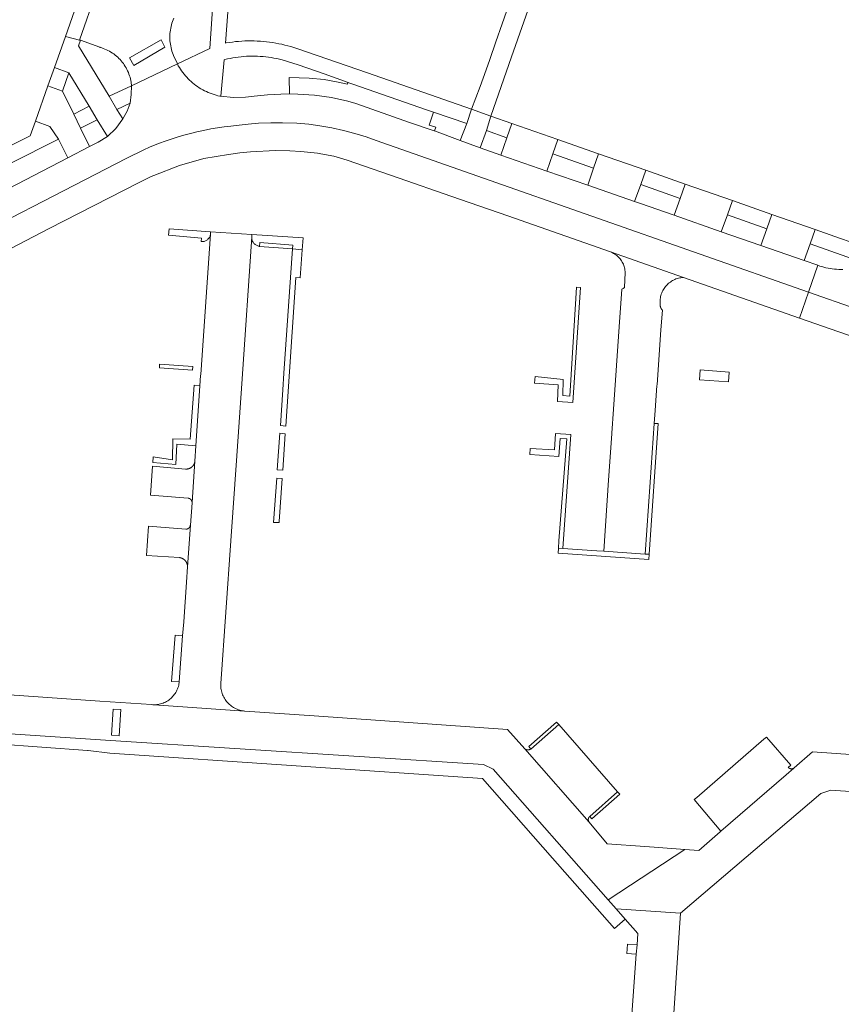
# Model space of a CAD drawing. Extents: x 152825 to 164088, y 457113 to 463005.
# Tile 290 of 364: x 158196 to 158295, y 461285 to 461403. Entities that reach past the tile are written whole.
import ezdxf

# ---------------------------------------------------------------- set-up
doc = ezdxf.new("R2010")
doc.units = 0
doc.header["$LTSCALE"] = 0.5
for name, color, linetype, lineweight in [('B-PV-VH-GESLOTENVERHARDING_ASFALT-GV', 251, 'CONTINUOUS', 18), ('B-PV-VH-ONVERHARD_ZAND-GV', 251, 'CONTINUOUS', 18), ('B-PV-VH-OPENVERHARDING_BETONSTRAATSTEEN-GV', 251, 'CONTINUOUS', 18)]:
    doc.layers.add(name, color=color, linetype=linetype, lineweight=lineweight)

msp = doc.modelspace()

# ---------------------------------------------------------------- linework, layer by layer
at = {"layer": 'B-PV-VH-GESLOTENVERHARDING_ASFALT-GV', "flags": 128}
for points in [[(158185.295, 461374.395), (158209.172, 461386.71), (158211.226, 461387.715), (158211.893, 461388.006), (158212.574, 461388.286), (158213.087, 461388.486), (158213.801, 461388.749), (158214.606, 461389.025), (158215.222, 461389.221), (158216.016, 461389.456), (158216.817, 461389.672), (158217.569, 461389.857), (158218.36, 461390.032), (158219.237, 461390.203), (158220.051, 461390.34), (158220.871, 461390.457), (158221.653, 461390.548), (158222.301, 461390.61), (158223.734, 461390.776), (158224.985, 461390.875), (158226.461, 461390.937), (158227.844, 461390.941), (158229.568, 461390.874), (158231.008, 461390.753), (158232.313, 461390.591), (158233.762, 461390.341), (158235.139, 461390.028), (158236.524, 461389.655), (158237.857, 461389.238), (158239.082, 461388.804), (158251.931, 461384.295), (158290.902, 461370.662), (158292, 461373.861), (158290.36, 461374.42), (158285.18, 461376.24), (158280.43, 461377.88), (158274.8, 461379.87), (158270.77, 461381.26), (158270.03, 461381.52), (158264.46, 461383.45), (158259.548, 461385.159), (158254.01, 461387.07), (158251.52, 461387.95), (158249.158, 461388.832), (158246.05, 461389.956), (158246.042, 461389.959), (158243.058, 461390.986), (158236.62, 461393.229), (158235.686, 461393.513), (158233.701, 461393.962), (158231.691, 461394.262), (158229.695, 461394.385), (158228.684, 461394.402), (158227.637, 461394.37), (158226.047, 461394.298), (158224.462, 461394.143), (158223.41, 461394.02), (158221.931, 461393.95), (158220.46, 461394.11), (158220.351, 461394.132), (158220.112, 461394.186), (158219.875, 461394.248), (158219.64, 461394.317), (158219.407, 461394.394), (158219.177, 461394.479), (158218.95, 461394.571), (158218.726, 461394.67), (158218.506, 461394.777), (158218.289, 461394.891), (158218.076, 461395.012), (158217.867, 461395.14), (158217.662, 461395.274), (158217.462, 461395.416), (158217.266, 461395.563), (158217.076, 461395.717), (158216.89, 461395.877), (158216.71, 461396.043), (158216.535, 461396.215), (158216.366, 461396.392), (158216.203, 461396.575), (158216.046, 461396.763), (158215.895, 461396.956), (158215.751, 461397.154), (158215.613, 461397.357), (158215.482, 461397.564), (158215.357, 461397.775), (158215.24, 461397.99), (158209.73, 461395.38), (158209.711, 461394.337), (158209.6, 461393.3), (158209.215, 461392.319), (158208.7, 461391.4), (158207.868, 461390.268), (158206.86, 461389.29), (158205.76, 461388.63), (158204.73, 461388.08), (158202.1, 461386.72), (158185.77, 461378.27)], [(158186.814, 461371.476), (158199.89, 461378.28), (158210.669, 461383.769), (158211.77, 461384.33), (158212.088, 461384.485), (158212.408, 461384.634), (158215.489, 461385.838), (158218.41, 461386.643), (158221.359, 461387.151), (158222.726, 461387.327), (158224.007, 461387.465), (158227.021, 461387.626), (158228.725, 461387.558), (158230.025, 461387.507), (158232.027, 461387.308), (158232.439, 461387.227), (158233.997, 461386.922), (158235.612, 461386.455), (158242.762, 461383.988), (158247.112, 461382.468), (158249.179, 461381.737), (158254.859, 461379.773), (158267.17, 461375.46), (158275.91, 461372.41), (158289.828, 461367.541), (158290.902, 461370.662), (158251.931, 461384.295), (158239.082, 461388.804), (158237.857, 461389.238), (158236.524, 461389.655), (158235.139, 461390.028), (158233.762, 461390.341), (158232.313, 461390.591), (158231.008, 461390.753), (158229.568, 461390.874), (158227.844, 461390.941), (158226.461, 461390.937), (158224.985, 461390.875), (158223.734, 461390.776), (158222.301, 461390.61), (158221.653, 461390.548), (158220.871, 461390.457), (158220.051, 461390.34), (158219.237, 461390.203), (158218.36, 461390.032), (158217.569, 461389.857), (158216.817, 461389.672), (158216.016, 461389.456), (158215.222, 461389.221), (158214.606, 461389.025), (158213.801, 461388.749), (158213.087, 461388.486), (158212.574, 461388.286), (158211.893, 461388.006), (158211.226, 461387.715), (158209.172, 461386.71), (158185.295, 461374.395)], [(158295.025, 461373.376), (158294.768, 461373.373), (158294.511, 461373.378), (158294.255, 461373.391), (158293.999, 461373.412), (158293.744, 461373.44), (158293.49, 461373.477), (158293.237, 461373.521), (158292.986, 461373.574), (158292.736, 461373.634), (158292.488, 461373.702), (158292.243, 461373.778), (158292, 461373.861), (158290.902, 461370.662), (158319.48, 461360.665)], [(158319.48, 461360.665), (158290.902, 461370.662), (158289.828, 461367.541), (158303.046, 461362.918)]]:
    msp.add_lwpolyline(points, dxfattribs=at)
at = {"layer": 'B-PV-VH-ONVERHARD_ZAND-GV', "flags": 128}
for points in [[(158219.21, 461377.89), (158214.251, 461378.221), (158214.2, 461377.46), (158218.12, 461377.12), (158218.08, 461376.71), (158218.17, 461376.703), (158218.261, 461376.705), (158218.351, 461376.714), (158218.44, 461376.731), (158218.527, 461376.756), (158218.612, 461376.788), (158218.693, 461376.828), (158218.771, 461376.875), (158218.844, 461376.929), (158218.912, 461376.988), (158218.975, 461377.054), (158219.031, 461377.125), (158219.081, 461377.2), (158219.124, 461377.28), (158219.161, 461377.363), (158219.189, 461377.449), (158219.21, 461377.537), (158219.22, 461377.6)], [(158230.331, 461377.143), (158224.18, 461377.57), (158224.15, 461377.27), (158224.15, 461377.176), (158224.158, 461377.083), (158224.173, 461376.99), (158224.197, 461376.899), (158224.228, 461376.811), (158224.267, 461376.725), (158224.312, 461376.643), (158224.365, 461376.566), (158224.424, 461376.493), (158224.489, 461376.425), (158224.56, 461376.363), (158224.635, 461376.308), (158224.715, 461376.258), (158224.799, 461376.216), (158224.886, 461376.182), (158224.976, 461376.154), (158225.068, 461376.135), (158225.1, 461376.13), (158225.13, 461376.58), (158229.09, 461376.29), (158229.03, 461375.84), (158230.187, 461375.723)], [(158227.89, 461358.94), (158227.59, 461354.649), (158228.236, 461354.604), (158229.46, 461372.4), (158229.957, 461372.366), (158230.187, 461375.723), (158229.03, 461375.84), (158228.02, 461360.94)], [(158263.58, 461371.21), (158263.08, 461371.24), (158262.996, 461369.88), (158262.277, 461358.197), (158261.467, 461358.247), (158261.474, 461360.166), (158258.116, 461360.539), (158258.062, 461359.75), (158260.9, 461359.56), (158260.8, 461357.56), (158262.65, 461357.44)], [(158217.948, 461359.434), (158217.244, 461359.514), (158216.777, 461353.028), (158214.69, 461353.067), (158214.643, 461350.569), (158212.357, 461350.91), (158212.311, 461350.24), (158215.05, 461350), (158215.18, 461352.43), (158217.468, 461352.23)], [(158272.88, 461354.898), (158272.41, 461354.905), (158271.91, 461347.88), (158271.32, 461339.27), (158271.797, 461339.237)], [(158228.173, 461353.687), (158227.526, 461353.733), (158227.219, 461349.343), (158227.871, 461349.298)], [(158262.39, 461353.59), (158260.55, 461353.71), (158260.43, 461351.74), (158257.526, 461351.91), (158257.476, 461351.174), (158260.953, 461350.957), (158261.129, 461353.125), (158261.915, 461353.062), (158260.983, 461340.846), (158260.916, 461339.965), (158261.45, 461339.93)], [(158227.45, 461343.17), (158227.803, 461348.306), (158227.15, 461348.352), (158226.78, 461343.054), (158227.441, 461343.042)], [(158261.45, 461339.93), (158260.916, 461339.965), (158260.901, 461339.376), (158271.755, 461338.626), (158271.797, 461339.237), (158271.32, 461339.27), (158266.37, 461339.61), (158265.54, 461339.664)], [(158214.966, 461329.538), (158214.527, 461324.004), (158215.47, 461323.97), (158215.877, 461329.468)], [(158270.338, 461292.447), (158269.198, 461292.537), (158269.108, 461291.397), (158270.248, 461291.307)]]:
    msp.add_lwpolyline(points, close=True, dxfattribs=at)
at = {"layer": 'B-PV-VH-OPENVERHARDING_BETONSTRAATSTEEN-GV', "flags": 128}
for points in [[(158228.885, 461473.378), (158227.28, 461473.94), (158201.85, 461401.29), (158203.499, 461400.856), (158209.634, 461418.382)], [(158208, 461392.51), (158207.06, 461394.12), (158203.38, 461400.14), (158203.623, 461400.822), (158203.499, 461400.856), (158201.85, 461401.29), (158200.516, 461397.555), (158202.24, 461396.94), (158204.69, 461392.91), (158205.64, 461391.29), (158206.86, 461389.29), (158207.868, 461390.268), (158208.7, 461391.4)], [(158209.498, 461398.728), (158213.292, 461400.896), (158213.746, 461400.009), (158210.035, 461397.806)], [(158213.746, 461400.009), (158213.292, 461400.896), (158209.498, 461398.728), (158210.035, 461397.806)], [(158202.24, 461396.94), (158200.516, 461397.555), (158199.732, 461395.357), (158201.46, 461394.74)], [(158201.46, 461394.74), (158199.732, 461395.357), (158198.22, 461391.124), (158199.94, 461390.51), (158200.98, 461388.96), (158202.1, 461386.72), (158204.73, 461388.08), (158203.62, 461390.31), (158202.85, 461391.97)], [(158207.06, 461394.12), (158208, 461392.51), (158209.6, 461393.3), (158209.711, 461394.337), (158209.73, 461395.38)], [(158231.025, 461396.279), (158228.66, 461396.346), (158228.684, 461394.402), (158229.695, 461394.385), (158231.691, 461394.262), (158233.701, 461393.962), (158235.686, 461393.513), (158236.62, 461393.229), (158243.058, 461390.986), (158246.042, 461389.959), (158246.05, 461389.956), (158246.209, 461390.403), (158245.417, 461390.671), (158245.936, 461392.208), (158245.123, 461392.49), (158236.28, 461395.56), (158235.695, 461395.763), (158235.62, 461395.576), (158234.334, 461395.86), (158232.824, 461396.111)], [(158205.64, 461391.29), (158204.69, 461392.91), (158202.85, 461391.97), (158203.62, 461390.31)], [(158209.6, 461393.3), (158208, 461392.51), (158208.7, 461391.4), (158209.215, 461392.319)], [(158252.3, 461390), (158252.808, 461391.743), (158250.508, 461392.562), (158249.929, 461390.834), (158249.158, 461388.832), (158251.52, 461387.95)], [(158255.349, 461390.855), (158252.808, 461391.743), (158252.3, 461390), (158254.75, 461389.14)], [(158200.98, 461388.96), (158199.94, 461390.51), (158198.22, 461391.124), (158197.59, 461389.36), (158179.64, 461380.33), (158176.29, 461380.07), (158172.24, 461380.47), (158172.2, 461378.65), (158176.29, 461378.24), (158180.25, 461378.59), (158182.53, 461379.7), (158183.82, 461377.23), (158184.67, 461377.67), (158183.48, 461380.18)], [(158260.829, 461388.939), (158255.349, 461390.855), (158254.75, 461389.14), (158254.01, 461387.07), (158259.548, 461385.159), (158260.231, 461387.227)], [(158265.739, 461387.223), (158260.829, 461388.939), (158260.231, 461387.227), (158265.14, 461385.51)], [(158271.399, 461385.244), (158265.739, 461387.223), (158265.14, 461385.51), (158264.46, 461383.45), (158270.03, 461381.52), (158270.8, 461383.53)], [(158276.119, 461383.595), (158271.399, 461385.244), (158270.8, 461383.53), (158275.52, 461381.88)], [(158281.789, 461381.613), (158276.119, 461383.595), (158275.52, 461381.88), (158274.8, 461379.87), (158280.43, 461377.88), (158281.19, 461379.9)], [(158281.789, 461381.613), (158281.19, 461379.9), (158285.91, 461378.25), (158286.509, 461379.963)], [(158286.509, 461379.963), (158285.91, 461378.25), (158285.18, 461376.24), (158290.36, 461374.42), (158291.1, 461376.44), (158291.697, 461378.149)], [(158224.18, 461377.57), (158219.21, 461377.89), (158219.22, 461377.6), (158218.039, 461360.783), (158218.03, 461360.66), (158217.948, 461359.434), (158217.468, 461352.23), (158217.34, 461350.38), (158217.001, 461345.435), (158217.001, 461345.426), (158217, 461345.41), (158216.8, 461342.73), (158216.799, 461342.721), (158216.46, 461337.75), (158216.33, 461335.91), (158216, 461331.13), (158215.877, 461329.468), (158215.47, 461323.97), (158215.457, 461323.851), (158215.433, 461323.697), (158215.401, 461323.545), (158215.362, 461323.394), (158215.314, 461323.246), (158215.26, 461323.1), (158215.197, 461322.957), (158215.128, 461322.817), (158215.051, 461322.682), (158214.968, 461322.55), (158214.878, 461322.423), (158214.781, 461322.301), (158214.679, 461322.183), (158214.57, 461322.072), (158214.456, 461321.966), (158214.337, 461321.865), (158214.212, 461321.772), (158214.083, 461321.684), (158213.95, 461321.604), (158213.813, 461321.53), (158213.672, 461321.464), (158213.528, 461321.404), (158213.381, 461321.353), (158213.231, 461321.308), (158213.08, 461321.272), (158212.927, 461321.244), (158212.772, 461321.223), (158212.617, 461321.21), (158212.461, 461321.205), (158223.286, 461320.454), (158223.184, 461320.466), (158223.027, 461320.49), (158222.872, 461320.523), (158222.718, 461320.563), (158222.567, 461320.61), (158222.418, 461320.665), (158222.272, 461320.728), (158222.13, 461320.798), (158221.991, 461320.875), (158221.856, 461320.959), (158221.726, 461321.049), (158221.601, 461321.146), (158221.48, 461321.25), (158221.365, 461321.359), (158221.255, 461321.474), (158221.152, 461321.594), (158221.054, 461321.719), (158220.963, 461321.849), (158220.879, 461321.984), (158220.802, 461322.122), (158220.731, 461322.264), (158220.668, 461322.41), (158220.613, 461322.558), (158220.565, 461322.71), (158220.524, 461322.863), (158220.491, 461323.018), (158220.467, 461323.175), (158220.45, 461323.333), (158220.441, 461323.491), (158220.44, 461323.65), (158220.448, 461323.766), (158221.65, 461340.84), (158221.651, 461340.856), (158222.36, 461351.02), (158223, 461360.25), (158224.15, 461377.27)], [(158229.09, 461376.29), (158225.13, 461376.58), (158225.1, 461376.13), (158229.03, 461375.84)], [(158275.91, 461372.41), (158267.17, 461375.46), (158267.273, 461375.418), (158267.407, 461375.356), (158267.538, 461375.287), (158267.664, 461375.211), (158267.786, 461375.128), (158267.904, 461375.039), (158268.016, 461374.944), (158268.123, 461374.842), (158268.225, 461374.735), (158268.32, 461374.623), (158268.41, 461374.506), (158268.492, 461374.383), (158268.569, 461374.257), (158268.638, 461374.127), (158268.7, 461373.993), (158268.754, 461373.856), (158268.801, 461373.716), (158268.841, 461373.574), (158268.872, 461373.43), (158268.896, 461373.284), (158268.912, 461373.137), (158268.92, 461372.99), (158268.83, 461371.2), (158268.675, 461371.084), (158268.5, 461371.001), (158268.21, 461366.49), (158267.53, 461356.64), (158267.53, 461356.63), (158267.33, 461353.73), (158267.325, 461353.665), (158266.93, 461348.13), (158266.37, 461339.61), (158271.32, 461339.27), (158271.91, 461347.88), (158272.41, 461354.905), (158272.52, 461356.45), (158272.73, 461359.46), (158272.735, 461359.53), (158273.19, 461366.12), (158273.38, 461368.485), (158273.369, 461368.497), (158273.357, 461368.509), (158273.346, 461368.522), (158273.335, 461368.534), (158273.325, 461368.547), (158273.315, 461368.56), (158273.304, 461368.573), (158273.294, 461368.587), (158273.285, 461368.6), (158273.275, 461368.614), (158273.266, 461368.628), (158273.257, 461368.642), (158273.248, 461368.656), (158273.24, 461368.67), (158273.232, 461368.685), (158273.224, 461368.699), (158273.216, 461368.714), (158273.208, 461368.729), (158273.201, 461368.744), (158273.194, 461368.759), (158273.188, 461368.775), (158273.181, 461368.79), (158273.175, 461368.805), (158273.169, 461368.821), (158273.163, 461368.837), (158273.158, 461368.852), (158273.153, 461368.868), (158273.148, 461368.884), (158273.144, 461368.9), (158273.139, 461368.916), (158273.135, 461368.932), (158273.132, 461368.949), (158273.128, 461368.965), (158273.125, 461368.981), (158273.122, 461368.998), (158273.12, 461369.014), (158273.118, 461369.031), (158273.116, 461369.047), (158273.114, 461369.064), (158273.113, 461369.08), (158273.111, 461369.097), (158273.111, 461369.113), (158273.11, 461369.13), (158273.11, 461369.147), (158273.11, 461369.163), (158273.11, 461369.18), (158273.109, 461369.188), (158273.099, 461369.342), (158273.097, 461369.495), (158273.104, 461369.649), (158273.118, 461369.802), (158273.14, 461369.955), (158273.169, 461370.105), (158273.207, 461370.255), (158273.253, 461370.402), (158273.306, 461370.546), (158273.366, 461370.687), (158273.434, 461370.826), (158273.508, 461370.96), (158273.59, 461371.09), (158273.678, 461371.216), (158273.773, 461371.337), (158273.874, 461371.454), (158273.981, 461371.564), (158274.093, 461371.669), (158274.211, 461371.768), (158274.334, 461371.861), (158274.461, 461371.947), (158274.593, 461372.027), (158274.728, 461372.099), (158274.868, 461372.165), (158275.01, 461372.223), (158275.155, 461372.273), (158275.303, 461372.316), (158275.453, 461372.352), (158275.604, 461372.379), (158275.757, 461372.398)], [(158217.08, 461361.73), (158213.12, 461362.03), (158213.09, 461361.58), (158217.05, 461361.28)], [(158281.389, 461361.077), (158277.899, 461361.337), (158277.81, 461360.14), (158281.3, 461359.88)], [(158217.34, 461350.38), (158217.336, 461350.344), (158217.333, 461350.326), (158217.33, 461350.308), (158217.327, 461350.29), (158217.323, 461350.272), (158217.319, 461350.254), (158217.315, 461350.237), (158217.31, 461350.219), (158217.305, 461350.202), (158217.3, 461350.184), (158217.295, 461350.167), (158217.289, 461350.149), (158217.283, 461350.132), (158217.277, 461350.115), (158217.27, 461350.098), (158217.263, 461350.082), (158217.256, 461350.065), (158217.248, 461350.048), (158217.24, 461350.032), (158217.232, 461350.016), (158217.224, 461349.999), (158217.215, 461349.983), (158217.206, 461349.968), (158217.197, 461349.952), (158217.187, 461349.936), (158217.178, 461349.921), (158217.168, 461349.906), (158217.157, 461349.891), (158217.147, 461349.876), (158217.136, 461349.861), (158217.125, 461349.847), (158217.113, 461349.833), (158217.102, 461349.819), (158217.09, 461349.805), (158217.078, 461349.791), (158217.066, 461349.778), (158217.053, 461349.765), (158217.04, 461349.752), (158217.027, 461349.739), (158217.014, 461349.726), (158217.001, 461349.714), (158216.987, 461349.702), (158216.973, 461349.69), (158216.959, 461349.679), (158216.945, 461349.667), (158216.931, 461349.656), (158216.916, 461349.645), (158216.901, 461349.635), (158216.886, 461349.625), (158216.871, 461349.615), (158216.856, 461349.605), (158216.84, 461349.595), (158216.824, 461349.586), (158216.808, 461349.577), (158216.792, 461349.569), (158216.776, 461349.56), (158216.76, 461349.552), (158216.744, 461349.544), (158216.727, 461349.537), (158216.71, 461349.529), (158216.693, 461349.523), (158216.677, 461349.516), (158216.659, 461349.51), (158216.642, 461349.503), (158216.625, 461349.498), (158216.608, 461349.492), (158216.59, 461349.487), (158216.573, 461349.482), (158216.555, 461349.478), (158216.537, 461349.474), (158216.52, 461349.47), (158216.502, 461349.466), (158216.484, 461349.463), (158216.466, 461349.46), (158216.448, 461349.457), (158216.43, 461349.455), (158216.412, 461349.453), (158216.394, 461349.451), (158216.375, 461349.45), (158216.357, 461349.449), (158216.339, 461349.448), (158216.321, 461349.447), (158216.303, 461349.447), (158216.285, 461349.447), (158216.266, 461349.448), (158216.248, 461349.449), (158216.23, 461349.45), (158212.28, 461349.79), (158212.04, 461346.31), (158216.52, 461345.96), (158216.529, 461345.959), (158216.538, 461345.959), (158216.547, 461345.958), (158216.556, 461345.957), (158216.565, 461345.955), (158216.573, 461345.954), (158216.582, 461345.952), (158216.591, 461345.951), (158216.6, 461345.949), (158216.608, 461345.947), (158216.617, 461345.945), (158216.626, 461345.942), (158216.634, 461345.94), (158216.643, 461345.937), (158216.651, 461345.935), (158216.66, 461345.932), (158216.668, 461345.929), (158216.677, 461345.926), (158216.685, 461345.922), (158216.693, 461345.919), (158216.701, 461345.915), (158216.71, 461345.911), (158216.718, 461345.907), (158216.726, 461345.903), (158216.733, 461345.899), (158216.741, 461345.895), (158216.749, 461345.89), (158216.757, 461345.886), (158216.764, 461345.881), (158216.772, 461345.876), (158216.779, 461345.871), (158216.787, 461345.866), (158216.794, 461345.861), (158216.801, 461345.855), (158216.808, 461345.85), (158216.815, 461345.844), (158216.822, 461345.838), (158216.829, 461345.833), (158216.835, 461345.827), (158216.842, 461345.821), (158216.848, 461345.814), (158216.855, 461345.808), (158216.861, 461345.802), (158216.867, 461345.795), (158216.873, 461345.788), (158216.879, 461345.782), (158216.885, 461345.775), (158216.89, 461345.768), (158216.896, 461345.761), (158216.901, 461345.754), (158216.906, 461345.746), (158216.912, 461345.739), (158216.917, 461345.732), (158216.921, 461345.724), (158216.926, 461345.716), (158216.931, 461345.709), (158216.935, 461345.701), (158216.94, 461345.693), (158216.944, 461345.685), (158216.948, 461345.677), (158216.952, 461345.669), (158216.956, 461345.661), (158216.959, 461345.653), (158216.963, 461345.645), (158216.966, 461345.636), (158216.969, 461345.628), (158216.972, 461345.62), (158216.975, 461345.611), (158216.978, 461345.603), (158216.981, 461345.594), (158216.983, 461345.586), (158216.985, 461345.577), (158216.988, 461345.568), (158216.99, 461345.56), (158216.991, 461345.551), (158216.993, 461345.542), (158216.995, 461345.533), (158216.996, 461345.524), (158216.997, 461345.515), (158216.998, 461345.507), (158216.999, 461345.498), (158217, 461345.489), (158217.001, 461345.48), (158217.001, 461345.471), (158217.001, 461345.462), (158217.001, 461345.435)], [(158216.46, 461337.75), (158216.799, 461342.721), (158216.796, 461342.702), (158216.795, 461342.692), (158216.793, 461342.683), (158216.791, 461342.674), (158216.789, 461342.664), (158216.787, 461342.655), (158216.785, 461342.646), (158216.782, 461342.637), (158216.78, 461342.627), (158216.777, 461342.618), (158216.774, 461342.609), (158216.771, 461342.6), (158216.768, 461342.591), (158216.764, 461342.582), (158216.76, 461342.574), (158216.757, 461342.565), (158216.753, 461342.556), (158216.749, 461342.548), (158216.745, 461342.539), (158216.74, 461342.531), (158216.736, 461342.522), (158216.731, 461342.514), (158216.726, 461342.506), (158216.721, 461342.498), (158216.716, 461342.489), (158216.711, 461342.482), (158216.706, 461342.474), (158216.7, 461342.466), (158216.695, 461342.458), (158216.689, 461342.451), (158216.683, 461342.443), (158216.677, 461342.436), (158216.671, 461342.429), (158216.664, 461342.421), (158216.658, 461342.414), (158216.651, 461342.407), (158216.645, 461342.401), (158216.638, 461342.394), (158216.631, 461342.387), (158216.624, 461342.381), (158216.617, 461342.375), (158216.61, 461342.368), (158216.603, 461342.362), (158216.595, 461342.356), (158216.588, 461342.35), (158216.58, 461342.345), (158216.572, 461342.339), (158216.564, 461342.334), (158216.556, 461342.329), (158216.548, 461342.323), (158216.54, 461342.318), (158216.532, 461342.314), (158216.524, 461342.309), (158216.515, 461342.304), (158216.507, 461342.3), (158216.499, 461342.296), (158216.49, 461342.291), (158216.481, 461342.287), (158216.473, 461342.284), (158216.464, 461342.28), (158216.455, 461342.276), (158216.446, 461342.273), (158216.437, 461342.27), (158216.428, 461342.267), (158216.419, 461342.264), (158216.41, 461342.261), (158216.401, 461342.259), (158216.391, 461342.256), (158216.382, 461342.254), (158216.373, 461342.252), (158216.364, 461342.25), (158216.354, 461342.248), (158216.345, 461342.247), (158216.335, 461342.245), (158216.326, 461342.244), (158216.317, 461342.243), (158216.307, 461342.242), (158216.298, 461342.241), (158216.288, 461342.241), (158216.279, 461342.24), (158216.269, 461342.24), (158216.26, 461342.24), (158216.25, 461342.24), (158211.782, 461342.61), (158211.541, 461339.11), (158215.51, 461338.84), (158215.529, 461338.837), (158215.548, 461338.834), (158215.567, 461338.83), (158215.586, 461338.827), (158215.604, 461338.822), (158215.623, 461338.818), (158215.642, 461338.813), (158215.66, 461338.808), (158215.679, 461338.802), (158215.697, 461338.797), (158215.715, 461338.791), (158215.733, 461338.784), (158215.751, 461338.777), (158215.769, 461338.77), (158215.787, 461338.763), (158215.805, 461338.755), (158215.822, 461338.747), (158215.839, 461338.739), (158215.857, 461338.731), (158215.874, 461338.722), (158215.891, 461338.712), (158215.907, 461338.703), (158215.924, 461338.693), (158215.94, 461338.683), (158215.957, 461338.673), (158215.973, 461338.662), (158215.988, 461338.651), (158216.004, 461338.64), (158216.02, 461338.629), (158216.035, 461338.617), (158216.05, 461338.605), (158216.065, 461338.593), (158216.079, 461338.58), (158216.094, 461338.568), (158216.108, 461338.555), (158216.122, 461338.542), (158216.136, 461338.528), (158216.149, 461338.514), (158216.162, 461338.5), (158216.175, 461338.486), (158216.188, 461338.472), (158216.201, 461338.457), (158216.213, 461338.443), (158216.225, 461338.428), (158216.236, 461338.412), (158216.248, 461338.397), (158216.259, 461338.381), (158216.27, 461338.365), (158216.281, 461338.349), (158216.291, 461338.333), (158216.301, 461338.317), (158216.311, 461338.3), (158216.32, 461338.284), (158216.33, 461338.267), (158216.339, 461338.25), (158216.347, 461338.232), (158216.355, 461338.215), (158216.363, 461338.198), (158216.371, 461338.18), (158216.379, 461338.162), (158216.386, 461338.144), (158216.392, 461338.126), (158216.399, 461338.108), (158216.405, 461338.09), (158216.411, 461338.072), (158216.416, 461338.053), (158216.422, 461338.035), (158216.426, 461338.016), (158216.431, 461337.998), (158216.435, 461337.979), (158216.439, 461337.96), (158216.443, 461337.941), (158216.446, 461337.922), (158216.449, 461337.903), (158216.451, 461337.884), (158216.454, 461337.865), (158216.455, 461337.846), (158216.457, 461337.827), (158216.458, 461337.808), (158216.459, 461337.788), (158216.46, 461337.769)], [(158208.255, 461317.49), (158207.337, 461317.552), (158207.55, 461320.691), (158208.468, 461320.629)], [(158208.255, 461317.49), (158208.468, 461320.629), (158207.55, 461320.691), (158207.337, 461317.552)], [(158268, 461310.78), (158260.96, 461318.83), (158257.616, 461315.904), (158257.606, 461315.898), (158257.595, 461315.892), (158257.584, 461315.886), (158257.573, 461315.881), (158257.562, 461315.875), (158257.551, 461315.87), (158257.54, 461315.865), (158257.529, 461315.86), (158257.517, 461315.855), (158257.506, 461315.851), (158257.495, 461315.847), (158257.483, 461315.843), (158257.471, 461315.839), (158257.46, 461315.835), (158257.448, 461315.832), (158257.436, 461315.828), (158257.424, 461315.825), (158257.412, 461315.823), (158257.4, 461315.82), (158257.388, 461315.817), (158257.376, 461315.815), (158257.364, 461315.813), (158257.352, 461315.812), (158257.34, 461315.81), (158257.328, 461315.809), (158257.316, 461315.808), (158257.304, 461315.807), (158257.291, 461315.806), (158257.279, 461315.805), (158257.267, 461315.805), (158257.255, 461315.805), (158257.248, 461315.805), (158257.242, 461315.805), (158257.23, 461315.806), (158257.218, 461315.806), (158257.206, 461315.807), (158257.193, 461315.808), (158257.181, 461315.809), (158257.169, 461315.81), (158257.157, 461315.812), (158257.145, 461315.814), (158257.133, 461315.816), (158257.121, 461315.818), (158257.109, 461315.821), (158257.097, 461315.823), (158257.085, 461315.826), (158257.073, 461315.829), (158257.061, 461315.832), (158257.05, 461315.836), (158257.038, 461315.84), (158257.026, 461315.844), (158257.015, 461315.848), (158257.003, 461315.852), (158256.992, 461315.856), (158256.981, 461315.861), (158256.969, 461315.866), (158256.958, 461315.871), (158256.947, 461315.876), (158256.936, 461315.882), (158256.925, 461315.887), (158256.915, 461315.893), (158256.904, 461315.899), (158256.894, 461315.906), (158256.883, 461315.912), (158264.608, 461307.136), (158264.592, 461307.157), (158264.587, 461307.165), (158264.582, 461307.172), (158264.578, 461307.179), (158264.573, 461307.187), (158264.568, 461307.194), (158264.564, 461307.202), (158264.56, 461307.21), (158264.556, 461307.218), (158264.552, 461307.225), (158264.548, 461307.233), (158264.544, 461307.241), (158264.541, 461307.249), (158264.537, 461307.258), (158264.534, 461307.266), (158264.531, 461307.274), (158264.528, 461307.282), (158264.525, 461307.291), (158264.522, 461307.299), (158264.519, 461307.308), (158264.517, 461307.316), (158264.515, 461307.325), (158264.513, 461307.333), (158264.511, 461307.342), (158264.509, 461307.35), (158264.507, 461307.359), (158264.506, 461307.368), (158264.504, 461307.376), (158264.503, 461307.385), (158264.502, 461307.394), (158264.501, 461307.403), (158264.501, 461307.412), (158264.5, 461307.42), (158264.499, 461307.429), (158264.499, 461307.438), (158264.499, 461307.447), (158264.499, 461307.456), (158264.499, 461307.464), (158264.5, 461307.473), (158264.5, 461307.482), (158264.501, 461307.491), (158264.501, 461307.5), (158264.502, 461307.508), (158264.503, 461307.517), (158264.505, 461307.526), (158264.506, 461307.535), (158264.508, 461307.543), (158264.509, 461307.552), (158264.511, 461307.561), (158264.513, 461307.569), (158264.515, 461307.578), (158264.518, 461307.586), (158264.52, 461307.595), (158264.523, 461307.603), (158264.525, 461307.612), (158264.528, 461307.62), (158264.531, 461307.628), (158264.534, 461307.637), (158264.538, 461307.645), (158264.541, 461307.653), (158264.545, 461307.661), (158264.549, 461307.669), (158264.552, 461307.677), (158264.556, 461307.685), (158264.561, 461307.693), (158264.565, 461307.7), (158264.569, 461307.708), (158264.574, 461307.716), (158264.579, 461307.723), (158264.583, 461307.73), (158264.588, 461307.738), (158264.593, 461307.745), (158264.599, 461307.752), (158264.604, 461307.759), (158264.609, 461307.766), (158264.615, 461307.773), (158264.621, 461307.78), (158264.626, 461307.786), (158264.632, 461307.793), (158264.638, 461307.799), (158264.644, 461307.806), (158264.651, 461307.812), (158264.657, 461307.818), (158264.663, 461307.824), (158264.67, 461307.83)], [(158260.96, 461318.83), (158260.696, 461319.13), (158257.356, 461316.19), (158257.616, 461315.904)], [(158288.763, 461313.96), (158285.863, 461317.34), (158285.56, 461317.08), (158277.49, 461310.1), (158277.185, 461309.843), (158280.383, 461306.052), (158288.21, 461312.82), (158289.152, 461313.62), (158289.144, 461313.616), (158289.135, 461313.611), (158289.127, 461313.606), (158289.119, 461313.602), (158289.11, 461313.597), (158289.102, 461313.593), (158289.093, 461313.589), (158289.084, 461313.584), (158289.075, 461313.58), (158289.066, 461313.577), (158289.058, 461313.573), (158289.049, 461313.57), (158289.039, 461313.566), (158289.03, 461313.563), (158289.021, 461313.56), (158289.012, 461313.557), (158289.003, 461313.555), (158288.993, 461313.552), (158288.984, 461313.55), (158288.974, 461313.548), (158288.965, 461313.546), (158288.955, 461313.544), (158288.946, 461313.542), (158288.937, 461313.541), (158288.927, 461313.539), (158288.917, 461313.538), (158288.908, 461313.537), (158288.898, 461313.536), (158288.889, 461313.536), (158288.879, 461313.535), (158288.869, 461313.535), (158288.859, 461313.535), (158288.85, 461313.535), (158288.84, 461313.535), (158288.831, 461313.535), (158288.821, 461313.536), (158288.811, 461313.536), (158288.802, 461313.537), (158288.792, 461313.538), (158288.782, 461313.539), (158288.773, 461313.541), (158288.763, 461313.542), (158288.754, 461313.544), (158288.744, 461313.546), (158288.735, 461313.548), (158288.725, 461313.55), (158288.716, 461313.552), (158288.707, 461313.555), (158288.698, 461313.557), (158288.688, 461313.56), (158288.679, 461313.563), (158288.67, 461313.566), (158288.661, 461313.569), (158288.652, 461313.573), (158288.643, 461313.577), (158288.634, 461313.58), (158288.625, 461313.584), (158288.617, 461313.588), (158288.608, 461313.593), (158288.599, 461313.597), (158288.591, 461313.602), (158288.582, 461313.606), (158288.574, 461313.611), (158288.566, 461313.616), (158288.557, 461313.621), (158288.549, 461313.626), (158288.541, 461313.632), (158288.533, 461313.637), (158288.526, 461313.643), (158288.518, 461313.649), (158288.51, 461313.655), (158288.503, 461313.661), (158288.495, 461313.667), (158288.488, 461313.673), (158288.481, 461313.68), (158288.474, 461313.687), (158288.467, 461313.693), (158288.46, 461313.7)], [(158268.265, 461310.481), (158268, 461310.78), (158264.67, 461307.83), (158264.935, 461307.531)]]:
    msp.add_lwpolyline(points, close=True, dxfattribs=at)
for points in [[(158209.634, 461418.382), (158203.499, 461400.856), (158203.623, 461400.822), (158205.97, 461399.98), (158205.978, 461399.978), (158206.173, 461399.918), (158206.366, 461399.851), (158206.556, 461399.777), (158206.743, 461399.695), (158206.926, 461399.606), (158207.106, 461399.51), (158207.282, 461399.407), (158207.454, 461399.297), (158207.621, 461399.18), (158207.784, 461399.057), (158207.942, 461398.927), (158208.094, 461398.792), (158208.241, 461398.65), (158208.383, 461398.503), (158208.518, 461398.351), (158208.647, 461398.193), (158208.771, 461398.03), (158208.887, 461397.863), (158208.997, 461397.691), (158209.1, 461397.515), (158209.197, 461397.335), (158209.286, 461397.152), (158209.368, 461396.965), (158209.442, 461396.775), (158209.509, 461396.582), (158209.568, 461396.387), (158209.62, 461396.19), (158209.664, 461395.991), (158209.7, 461395.79), (158209.73, 461395.38), (158215.24, 461397.99), (158214.79, 461398.99), (158214.738, 461399.117), (158214.664, 461399.317), (158214.597, 461399.519), (158214.538, 461399.723), (158214.486, 461399.93), (158214.442, 461400.139), (158214.406, 461400.349), (158214.378, 461400.56), (158214.358, 461400.772), (158214.346, 461400.985), (158214.342, 461401.198), (158214.346, 461401.411), (158214.358, 461401.624), (158214.378, 461401.836), (158214.406, 461402.047), (158214.442, 461402.257), (158214.485, 461402.465), (158214.537, 461402.672), (158214.596, 461402.877), (158214.663, 461403.079), (158214.737, 461403.279), (158214.819, 461403.475)], [(158256.247, 461408.726), (158254.167, 461402.779), (158253.424, 461400.655), (158252.682, 461398.531), (158252.239, 461397.265), (158251.546, 461395.283), (158250.508, 461392.562), (158252.808, 461391.743), (158255.29, 461398.83), (158258, 461406.57)], [(158219.57, 461406.37), (158219.12, 461399.83), (158215.24, 461397.99), (158215.357, 461397.775), (158215.482, 461397.564), (158215.613, 461397.357), (158215.751, 461397.154), (158215.895, 461396.956), (158216.046, 461396.763), (158216.203, 461396.575), (158216.366, 461396.392), (158216.535, 461396.215), (158216.71, 461396.043), (158216.89, 461395.877), (158217.076, 461395.717), (158217.266, 461395.563), (158217.462, 461395.416), (158217.662, 461395.274), (158217.867, 461395.14), (158218.076, 461395.012), (158218.289, 461394.891), (158218.506, 461394.777), (158218.726, 461394.67), (158218.95, 461394.571), (158219.177, 461394.479), (158219.407, 461394.394), (158219.64, 461394.317), (158219.875, 461394.248), (158220.112, 461394.186), (158220.351, 461394.132), (158220.46, 461394.11), (158220.85, 461398.49), (158220.922, 461398.508), (158221.243, 461398.586), (158221.567, 461398.655), (158221.891, 461398.717), (158222.218, 461398.77), (158222.545, 461398.816), (158222.874, 461398.854), (158223.203, 461398.884), (158223.533, 461398.906), (158223.863, 461398.92), (158224.194, 461398.926), (158224.524, 461398.924), (158224.855, 461398.914), (158225.185, 461398.896), (158225.515, 461398.87), (158225.844, 461398.836), (158226.172, 461398.794), (158226.498, 461398.744), (158226.824, 461398.686), (158227.148, 461398.621), (158227.47, 461398.547), (158227.791, 461398.466), (158229.717, 461397.882), (158232.85, 461396.8), (158235.699, 461395.772), (158235.695, 461395.763), (158236.28, 461395.56), (158245.123, 461392.49), (158245.936, 461392.208), (158245.939, 461392.216), (158249.929, 461390.834), (158250.508, 461392.562), (158238.04, 461396.927), (158229.56, 461399.84), (158229.206, 461399.955), (158228.85, 461400.063), (158228.491, 461400.163), (158228.13, 461400.256), (158227.767, 461400.34), (158227.403, 461400.417), (158227.037, 461400.486), (158226.67, 461400.547), (158226.301, 461400.6), (158225.931, 461400.645), (158225.561, 461400.683), (158225.19, 461400.712), (158224.818, 461400.733), (158224.446, 461400.747), (158224.073, 461400.752), (158223.701, 461400.749), (158223.329, 461400.738), (158222.957, 461400.72), (158222.585, 461400.693), (158222.215, 461400.659), (158221.845, 461400.616), (158221.476, 461400.565), (158221.108, 461400.507), (158221.01, 461400.49), (158221.405, 461405.824)], [(158296.587, 461376.452), (158294.07, 461377.32), (158291.697, 461378.149), (158291.1, 461376.44), (158297.984, 461374.016)], [(158181.316, 461318.627), (158207.246, 461316.906), (158251.945, 461314.066), (158253.106, 461313.493), (158266.898, 461297.818), (158276.089, 461303.883), (158272.39, 461304.16), (158271.269, 461304.236), (158266.77, 461304.54), (158264.608, 461307.136), (158256.883, 461315.912), (158254.83, 461318.26), (158231.65, 461319.88), (158223.34, 461320.45), (158223.286, 461320.454), (158212.461, 461321.205), (158212.305, 461321.209), (158212.15, 461321.22), (158205.95, 461321.64), (158181.41, 461323.36)], [(158193.489, 461316.517), (158204.465, 461315.737), (158204.56, 461315.73), (158207.13, 461315.41), (158251.83, 461312.37), (158260.224, 461302.829), (158267.64, 461294.4), (158268.916, 461295.523), (158267.821, 461296.768), (158266.898, 461297.818), (158253.106, 461313.493), (158251.945, 461314.066), (158207.246, 461316.906), (158181.316, 461318.627)], [(158304.452, 461314.665), (158291.37, 461315.56), (158289.168, 461313.632), (158289.16, 461313.626), (158289.152, 461313.62), (158288.21, 461312.82), (158280.383, 461306.052), (158280.321, 461305.998), (158277.74, 461303.76), (158276.089, 461303.883), (158266.898, 461297.818), (158267.821, 461296.768), (158275.571, 461296.243), (158292.356, 461310.573), (158293.576, 461310.976), (158364.745, 461306.12)], [(158273.78, 461269.83), (158275.41, 461293.87), (158275.571, 461296.243), (158267.821, 461296.768), (158268.916, 461295.523), (158270.444, 461293.787), (158270.338, 461292.447), (158270.248, 461291.307), (158269.61, 461282.43)]]:
    msp.add_lwpolyline(points, dxfattribs=at)

doc.saveas('drawing.dxf')
